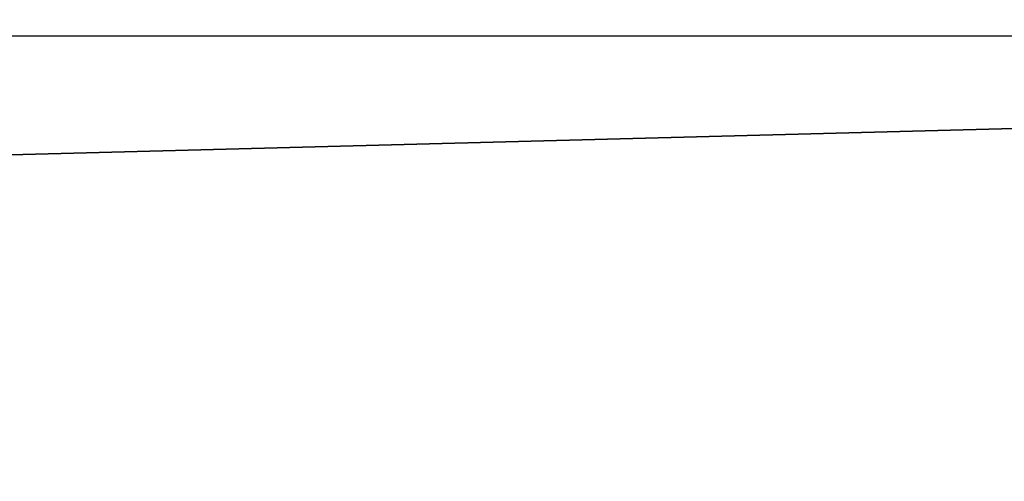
# Model space of a CAD drawing. Header units: millimetres. Extents: x -15 to 7, y 1 to 148.
# Tile 396 of 656: x 4.7304 to 4.7553, y 14.524 to 14.5357. Entities that reach past the tile are written whole.
import ezdxf

# ---------------------------------------------------------------- set-up
doc = ezdxf.new("R2010")
doc.units = ezdxf.units.MM
doc.header["$MEASUREMENT"] = 0
doc.layers.add('Default', color=7, linetype='Continuous', true_color=0x000000)

msp = doc.modelspace()

# ---------------------------------------------------------------- linework, layer by layer
at = {"layer": 'Default', "color": 254, "true_color": 0xcad1ee}
msp.add_lwpolyline([(-1.500000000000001, 14.36916731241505), (5.844999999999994, 14.56150290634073)], dxfattribs=at)
at = {"layer": 'Default', "color": 254, "true_color": 0xcad1ee, "extrusion": (-0.01220862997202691, -0.0003196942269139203, 0.9999254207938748)}
msp.add_lwpolyline([(4.861694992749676, 14.53574392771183), (-0.4337002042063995, 14.39708946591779)], dxfattribs=at)
at = {"layer": 'Default', "color": 254, "true_color": 0xcad1ee, "extrusion": (0.01220862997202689, 0.0003196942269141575, 0.9999254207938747)}
msp.add_lwpolyline([(1.546103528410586, 14.44892858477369), (6.841498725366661, 14.58758304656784)], dxfattribs=at)
at = {"layer": 'Default', "color": 254, "true_color": 0xcad1ee, "extrusion": (-0.02615901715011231, 0.9996575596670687, -0.000684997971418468)}
msp.add_lwpolyline([(-6.223914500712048, -84.06786612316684), (-4.9878503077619, -84.10022251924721)], dxfattribs=at)
at = {"layer": 'Default', "color": 254, "true_color": 0xcad1ee, "extrusion": (-0.01380446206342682, -0.0003614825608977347, 0.9999046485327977)}
msp.add_lwpolyline([(-2.027769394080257, 14.35535130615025), (4.317836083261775, 14.52150098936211)], dxfattribs=at)
at = {"layer": 'Default', "color": 254, "true_color": 0xcad1ee, "extrusion": (-0.01380446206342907, -0.0003614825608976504, 0.9999046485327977)}
msp.add_lwpolyline([(4.317836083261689, 14.52150098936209), (-2.027769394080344, 14.35535130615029)], dxfattribs=at)
at = {"layer": 'Default', "color": 254, "true_color": 0xcad1ee, "extrusion": (-0.02617694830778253, 0.9996573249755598, 2.325163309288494e-13)}
msp.add_lwpolyline([(-4.347088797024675, -80.40265398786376), (-4.366793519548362, -80.40192224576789), (-4.38664863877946, -80.40074727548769), (-4.406641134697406, -80.39911855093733), (-4.426757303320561, -80.3970259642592), (-4.446982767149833, -80.39445987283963), (-4.46730248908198, -80.3914111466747), (-4.487700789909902, -80.38787121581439), (-4.50816136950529, -80.38383211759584), (-4.528667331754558, -80.37928654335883), (-4.549201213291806, -80.3742278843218), (-4.569745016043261, -80.36865027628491), (-4.590280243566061, -80.36254864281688), (-4.610787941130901, -80.35591873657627), (-4.631248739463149, -80.3487571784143), (-4.651642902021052, -80.34106149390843), (-4.671950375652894, -80.33283014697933), (-4.692150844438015, -80.32406257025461), (-4.712223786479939, -80.31475919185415), (-4.732148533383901, -80.30492145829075), (-4.751904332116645, -80.29455185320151), (-4.771470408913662, -80.28365391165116), (-4.79082603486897, -80.27223222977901), (-4.809950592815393, -80.26029246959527), (-4.828823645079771, -80.2478413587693), (-4.847425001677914, -80.2348866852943), (-4.865734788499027, -80.22143728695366), (-4.883733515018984, -80.20750303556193), (-4.901402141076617, -80.1930948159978), (-4.918722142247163, -80.17822450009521), (-4.935675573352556, -80.16290491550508), (-4.952245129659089, -80.14714980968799), (-4.968414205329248, -80.13097380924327), (-4.984166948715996, -80.11439237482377), (-4.999488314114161, -80.0974217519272), (-5.014364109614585, -80.08007891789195), (-5.028781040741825, -80.06238152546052), (-5.042726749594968, -80.04434784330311), (-5.056189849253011, -80.02599669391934), (-5.069159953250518, -80.00734738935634), (-5.08162769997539, -79.98841966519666), (-5.093584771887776, -79.96923361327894), (-5.105023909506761, -79.94980961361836), (-5.115938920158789, -79.93016826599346), (-5.126324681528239, -79.91033032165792), (-5.136177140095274, -79.89031661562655), (-5.145493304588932, -79.8701479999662), (-5.154271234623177, -79.84984527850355), (-5.162510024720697, -79.82942914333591), (-5.170209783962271, -79.80892011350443), (-5.177371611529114, -79.7883384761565), (-5.183997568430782, -79.76770423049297), (-5.19009064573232, -79.74703703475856), (-5.195654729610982, -79.7263561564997), (-5.200694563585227, -79.70568042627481), (-5.205215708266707, -79.68502819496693), (-5.209224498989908, -79.66441729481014), (-5.21272800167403, -79.64386500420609), (-5.215733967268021, -79.62338801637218), (-5.218250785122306, -79.60300241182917), (-5.220287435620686, -79.58272363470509), (-5.221853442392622, -79.56256647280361), (-5.2229588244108, -79.54254504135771), (-5.223614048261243, -79.52267277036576), (-5.223829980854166, -79.50296239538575)], dxfattribs=at)
at = {"layer": 'Default', "color": 254, "true_color": 0xcad1ee, "extrusion": (-0.02617694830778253, 0.9996573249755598, -2.325163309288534e-13)}
msp.add_lwpolyline([(-5.223829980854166, -78.66055750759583), (-5.223614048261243, -78.64084713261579), (-5.2229588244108, -78.62097486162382), (-5.221853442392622, -78.60095343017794), (-5.220287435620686, -78.58079626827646), (-5.218250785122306, -78.56051749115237), (-5.215733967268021, -78.54013188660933), (-5.21272800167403, -78.51965489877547), (-5.209224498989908, -78.49910260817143), (-5.205215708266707, -78.47849170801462), (-5.200694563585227, -78.45783947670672), (-5.195654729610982, -78.43716374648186), (-5.19009064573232, -78.41648286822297), (-5.183997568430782, -78.39581567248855), (-5.177371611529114, -78.375181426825), (-5.170209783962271, -78.35459978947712), (-5.162510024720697, -78.33409075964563), (-5.154271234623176, -78.313674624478), (-5.145493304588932, -78.29337190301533), (-5.136177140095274, -78.27320328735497), (-5.126324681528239, -78.25318958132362), (-5.115938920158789, -78.23335163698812), (-5.105023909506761, -78.21371028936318), (-5.093584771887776, -78.19428628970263), (-5.08162769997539, -78.17510023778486), (-5.069159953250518, -78.15617251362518), (-5.056189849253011, -78.13752320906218), (-5.042726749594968, -78.11917205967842), (-5.028781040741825, -78.10113837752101), (-5.014364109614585, -78.0834409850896), (-4.999488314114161, -78.06609815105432), (-4.984166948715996, -78.04912752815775), (-4.968414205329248, -78.03254609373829), (-4.952245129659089, -78.01637009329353), (-4.935675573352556, -78.00061498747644), (-4.918722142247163, -77.98529540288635), (-4.901402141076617, -77.97042508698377), (-4.883733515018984, -77.95601686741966), (-4.865734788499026, -77.94208261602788), (-4.847425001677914, -77.92863321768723), (-4.828823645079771, -77.91567854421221), (-4.809950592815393, -77.90322743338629), (-4.79082603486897, -77.89128767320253), (-4.771470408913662, -77.8798659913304), (-4.751904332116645, -77.86896804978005), (-4.7321485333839, -77.85859844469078), (-4.712223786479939, -77.84876071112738), (-4.692150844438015, -77.83945733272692), (-4.671950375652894, -77.83068975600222), (-4.651642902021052, -77.82245840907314), (-4.631248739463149, -77.81476272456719), (-4.610787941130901, -77.80760116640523), (-4.590280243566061, -77.80097126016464), (-4.569745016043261, -77.79486962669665), (-4.549201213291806, -77.78929201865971), (-4.528667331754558, -77.78423335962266), (-4.50816136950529, -77.77968778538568), (-4.487700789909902, -77.7756486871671), (-4.46730248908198, -77.77210875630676), (-4.446982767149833, -77.76906003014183), (-4.426757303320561, -77.7664939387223), (-4.406641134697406, -77.76440135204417), (-4.38664863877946, -77.76277262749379), (-4.366793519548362, -77.76159765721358), (-4.347088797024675, -77.76086591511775)], dxfattribs=at)
at = {"layer": 'Default', "color": 254, "true_color": 0xcad1ee, "extrusion": (-0.02617694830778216, 0.9996573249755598, 2.324406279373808e-13)}
msp.add_lwpolyline([(-4.34708879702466, -76.40265398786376), (-4.366793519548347, -76.40192224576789), (-4.386648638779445, -76.4007472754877), (-4.406641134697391, -76.39911855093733), (-4.426757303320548, -76.39702596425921), (-4.446982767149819, -76.39445987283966), (-4.467302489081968, -76.39141114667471), (-4.48770078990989, -76.3878712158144), (-4.508161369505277, -76.38383211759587), (-4.528667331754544, -76.37928654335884), (-4.549201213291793, -76.37422788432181), (-4.56974501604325, -76.3686502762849), (-4.59028024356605, -76.36254864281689), (-4.61078794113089, -76.35591873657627), (-4.631248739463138, -76.3487571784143), (-4.651642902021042, -76.34106149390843), (-4.671950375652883, -76.33283014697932), (-4.692150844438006, -76.3240625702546), (-4.712223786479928, -76.31475919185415), (-4.732148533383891, -76.30492145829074), (-4.751904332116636, -76.29455185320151), (-4.771470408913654, -76.28365391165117), (-4.790826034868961, -76.27223222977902), (-4.809950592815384, -76.26029246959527), (-4.828823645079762, -76.24784135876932), (-4.847425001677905, -76.23488668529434), (-4.865734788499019, -76.22143728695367), (-4.883733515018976, -76.20750303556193), (-4.901402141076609, -76.1930948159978), (-4.918722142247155, -76.17822450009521), (-4.935675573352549, -76.1629049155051), (-4.952245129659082, -76.14714980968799), (-4.968414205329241, -76.13097380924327), (-4.984166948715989, -76.11439237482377), (-4.999488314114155, -76.0974217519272), (-5.01436410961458, -76.08007891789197), (-5.02878104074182, -76.06238152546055), (-5.042726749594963, -76.04434784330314), (-5.056189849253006, -76.02599669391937), (-5.069159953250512, -76.00734738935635), (-5.081627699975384, -75.98841966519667), (-5.09358477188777, -75.96923361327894), (-5.105023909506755, -75.94980961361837), (-5.115938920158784, -75.93016826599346), (-5.126324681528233, -75.91033032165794), (-5.136177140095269, -75.89031661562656), (-5.145493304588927, -75.8701479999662), (-5.154271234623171, -75.84984527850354), (-5.162510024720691, -75.82942914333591), (-5.170209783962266, -75.80892011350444), (-5.177371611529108, -75.7883384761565), (-5.183997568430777, -75.76770423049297), (-5.190090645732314, -75.74703703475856), (-5.195654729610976, -75.72635615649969), (-5.200694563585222, -75.7056804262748), (-5.205215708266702, -75.68502819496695), (-5.209224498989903, -75.66441729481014), (-5.212728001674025, -75.64386500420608), (-5.215733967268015, -75.62338801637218), (-5.218250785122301, -75.60300241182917), (-5.220287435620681, -75.5827236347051), (-5.221853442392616, -75.56256647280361), (-5.222958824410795, -75.54254504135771), (-5.223614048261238, -75.52267277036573), (-5.223829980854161, -75.50296239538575)], dxfattribs=at)
at = {"layer": 'Default', "color": 254, "true_color": 0xcad1ee, "extrusion": (-0.02617694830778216, 0.9996573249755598, -2.324406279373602e-13)}
msp.add_lwpolyline([(-5.223829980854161, -74.66055750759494), (-5.223614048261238, -74.64084713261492), (-5.222958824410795, -74.62097486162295), (-5.221853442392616, -74.60095343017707), (-5.220287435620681, -74.58079626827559), (-5.218250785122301, -74.56051749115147), (-5.215733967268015, -74.54013188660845), (-5.212728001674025, -74.51965489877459), (-5.209224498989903, -74.49910260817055), (-5.205215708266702, -74.47849170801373), (-5.200694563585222, -74.45783947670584), (-5.195654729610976, -74.43716374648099), (-5.190090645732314, -74.4164828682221), (-5.183997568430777, -74.3958156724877), (-5.177371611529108, -74.37518142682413), (-5.170209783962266, -74.35459978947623), (-5.162510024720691, -74.33409075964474), (-5.154271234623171, -74.31367462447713), (-5.145493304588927, -74.29337190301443), (-5.136177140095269, -74.2732032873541), (-5.126324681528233, -74.25318958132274), (-5.115938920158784, -74.23335163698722), (-5.105023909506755, -74.21371028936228), (-5.09358477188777, -74.19428628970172), (-5.081627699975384, -74.17510023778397), (-5.069159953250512, -74.1561725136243), (-5.056189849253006, -74.13752320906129), (-5.042726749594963, -74.11917205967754), (-5.02878104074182, -74.10113837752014), (-5.01436410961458, -74.08344098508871), (-4.999488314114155, -74.06609815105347), (-4.984166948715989, -74.04912752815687), (-4.968414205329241, -74.0325460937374), (-4.952245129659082, -74.01637009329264), (-4.935675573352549, -74.00061498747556), (-4.918722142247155, -73.98529540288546), (-4.901402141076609, -73.97042508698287), (-4.883733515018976, -73.95601686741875), (-4.865734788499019, -73.94208261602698), (-4.847425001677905, -73.92863321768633), (-4.828823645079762, -73.91567854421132), (-4.809950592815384, -73.90322743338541), (-4.790826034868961, -73.89128767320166), (-4.771470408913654, -73.87986599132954), (-4.751904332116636, -73.86896804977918), (-4.732148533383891, -73.85859844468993), (-4.712223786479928, -73.84876071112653), (-4.692150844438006, -73.83945733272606), (-4.671950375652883, -73.83068975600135), (-4.651642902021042, -73.82245840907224), (-4.631248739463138, -73.81476272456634), (-4.61078794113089, -73.8076011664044), (-4.59028024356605, -73.8009712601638), (-4.56974501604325, -73.79486962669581), (-4.549201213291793, -73.78929201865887), (-4.528667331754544, -73.78423335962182), (-4.508161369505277, -73.77968778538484), (-4.48770078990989, -73.7756486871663), (-4.467302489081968, -73.77210875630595), (-4.446982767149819, -73.76906003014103), (-4.426757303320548, -73.76649393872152), (-4.406641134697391, -73.76440135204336), (-4.386648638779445, -73.762772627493), (-4.366793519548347, -73.76159765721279), (-4.34708879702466, -73.76086591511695)], dxfattribs=at)
at = {"layer": 'Default', "color": 254, "true_color": 0xcad1ee, "extrusion": (-0.02617694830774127, 0.9996573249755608, 8.008295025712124e-14)}
msp.add_lwpolyline([(-4.34708879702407, -72.40265398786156), (-4.366793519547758, -72.4019222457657), (-4.386648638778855, -72.40074727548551), (-4.406641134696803, -72.39911855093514), (-4.426757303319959, -72.39702596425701), (-4.446982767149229, -72.39445987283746), (-4.467302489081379, -72.39141114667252), (-4.4877007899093, -72.3878712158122), (-4.508161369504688, -72.38383211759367), (-4.528667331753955, -72.37928654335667), (-4.549201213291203, -72.37422788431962), (-4.56974501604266, -72.36865027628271), (-4.59028024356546, -72.36254864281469), (-4.610787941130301, -72.35591873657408), (-4.631248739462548, -72.34875717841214), (-4.651642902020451, -72.34106149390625), (-4.671950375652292, -72.33283014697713), (-4.692150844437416, -72.32406257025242), (-4.712223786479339, -72.31475919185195), (-4.732148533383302, -72.30492145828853), (-4.751904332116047, -72.2945518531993), (-4.771470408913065, -72.28365391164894), (-4.790826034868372, -72.2722322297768), (-4.809950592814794, -72.26029246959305), (-4.828823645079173, -72.24784135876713), (-4.847425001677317, -72.23488668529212), (-4.865734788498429, -72.22143728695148), (-4.883733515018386, -72.20750303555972), (-4.90140214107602, -72.19309481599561), (-4.918722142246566, -72.17822450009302), (-4.93567557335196, -72.1629049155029), (-4.952245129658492, -72.1471498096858), (-4.968414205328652, -72.13097380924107), (-4.984166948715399, -72.11439237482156), (-4.999488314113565, -72.097421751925), (-5.01436410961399, -72.08007891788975), (-5.028781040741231, -72.06238152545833), (-5.042726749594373, -72.04434784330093), (-5.056189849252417, -72.02599669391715), (-5.069159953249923, -72.00734738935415), (-5.081627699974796, -71.98841966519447), (-5.093584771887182, -71.96923361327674), (-5.105023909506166, -71.94980961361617), (-5.115938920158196, -71.93016826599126), (-5.126324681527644, -71.91033032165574), (-5.13617714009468, -71.89031661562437), (-5.145493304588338, -71.87014799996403), (-5.154271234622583, -71.84984527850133), (-5.162510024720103, -71.82942914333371), (-5.170209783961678, -71.80892011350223), (-5.17737161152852, -71.7883384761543), (-5.183997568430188, -71.76770423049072), (-5.190090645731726, -71.74703703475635), (-5.195654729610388, -71.7263561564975), (-5.200694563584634, -71.7056804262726), (-5.205215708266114, -71.68502819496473), (-5.209224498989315, -71.66441729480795), (-5.212728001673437, -71.64386500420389), (-5.215733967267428, -71.62338801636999), (-5.218250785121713, -71.60300241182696), (-5.220287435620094, -71.58272363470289), (-5.221853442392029, -71.56256647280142), (-5.222958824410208, -71.54254504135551), (-5.223614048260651, -71.52267277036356), (-5.223829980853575, -71.50296239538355)], dxfattribs=at)
at = {"layer": 'Default', "color": 254, "true_color": 0xcad1ee, "extrusion": (-0.0261769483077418, 0.9996573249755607, -8.059394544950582e-14)}
msp.add_lwpolyline([(-5.223829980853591, -70.66055750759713), (-5.223614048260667, -70.6408471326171), (-5.222958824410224, -70.62097486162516), (-5.221853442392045, -70.60095343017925), (-5.220287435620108, -70.58079626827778), (-5.218250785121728, -70.56051749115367), (-5.215733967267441, -70.54013188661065), (-5.212728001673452, -70.51965489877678), (-5.209224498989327, -70.49910260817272), (-5.205215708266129, -70.4784917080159), (-5.200694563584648, -70.45783947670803), (-5.195654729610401, -70.43716374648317), (-5.190090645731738, -70.41648286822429), (-5.1839975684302, -70.39581567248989), (-5.177371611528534, -70.37518142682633), (-5.170209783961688, -70.35459978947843), (-5.162510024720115, -70.33409075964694), (-5.154271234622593, -70.31367462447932), (-5.145493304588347, -70.29337190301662), (-5.136177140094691, -70.27320328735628), (-5.126324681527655, -70.25318958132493), (-5.115938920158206, -70.2333516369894), (-5.105023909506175, -70.21371028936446), (-5.09358477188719, -70.19428628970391), (-5.081627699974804, -70.17510023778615), (-5.069159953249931, -70.15617251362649), (-5.056189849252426, -70.13752320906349), (-5.042726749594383, -70.11917205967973), (-5.028781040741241, -70.10113837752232), (-5.014364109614, -70.08344098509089), (-4.999488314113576, -70.06609815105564), (-4.984166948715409, -70.04912752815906), (-4.968414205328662, -70.03254609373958), (-4.952245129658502, -70.01637009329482), (-4.93567557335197, -70.00061498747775), (-4.918722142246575, -69.98529540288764), (-4.901402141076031, -69.97042508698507), (-4.883733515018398, -69.95601686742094), (-4.86573478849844, -69.94208261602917), (-4.847425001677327, -69.92863321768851), (-4.828823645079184, -69.91567854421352), (-4.809950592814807, -69.90322743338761), (-4.790826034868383, -69.89128767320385), (-4.771470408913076, -69.87986599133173), (-4.751904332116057, -69.86896804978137), (-4.732148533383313, -69.85859844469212), (-4.712223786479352, -69.84876071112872), (-4.692150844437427, -69.83945733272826), (-4.671950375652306, -69.83068975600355), (-4.651642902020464, -69.82245840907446), (-4.631248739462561, -69.81476272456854), (-4.610787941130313, -69.80760116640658), (-4.590280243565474, -69.800971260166), (-4.569745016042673, -69.79486962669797), (-4.549201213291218, -69.78929201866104), (-4.52866733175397, -69.78423335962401), (-4.508161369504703, -69.77968778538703), (-4.487700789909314, -69.77564868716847), (-4.467302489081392, -69.77210875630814), (-4.446982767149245, -69.76906003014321), (-4.426757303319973, -69.7664939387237), (-4.406641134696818, -69.76440135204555), (-4.386648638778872, -69.76277262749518), (-4.366793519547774, -69.76159765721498), (-4.347088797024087, -69.76086591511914)], dxfattribs=at)
at = {"layer": 'Default', "color": 254, "true_color": 0xcad1ee, "extrusion": (-0.02617694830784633, 0.9996573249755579, 1.825036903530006e-13)}
msp.add_lwpolyline([(-4.347088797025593, -68.40265398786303), (-4.36679351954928, -68.40192224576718), (-4.386648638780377, -68.40074727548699), (-4.406641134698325, -68.39911855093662), (-4.42675730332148, -68.39702596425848), (-4.446982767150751, -68.39445987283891), (-4.4673024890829, -68.39141114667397), (-4.487700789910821, -68.38787121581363), (-4.508161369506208, -68.3838321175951), (-4.528667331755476, -68.3792865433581), (-4.549201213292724, -68.37422788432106), (-4.569745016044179, -68.36865027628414), (-4.59028024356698, -68.36254864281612), (-4.61078794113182, -68.3559187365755), (-4.631248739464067, -68.34875717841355), (-4.65164290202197, -68.34106149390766), (-4.671950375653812, -68.33283014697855), (-4.692150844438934, -68.32406257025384), (-4.712223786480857, -68.3147591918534), (-4.732148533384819, -68.30492145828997), (-4.751904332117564, -68.29455185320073), (-4.771470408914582, -68.28365391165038), (-4.790826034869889, -68.27223222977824), (-4.809950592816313, -68.26029246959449), (-4.828823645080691, -68.24784135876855), (-4.847425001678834, -68.23488668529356), (-4.865734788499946, -68.2214372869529), (-4.883733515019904, -68.20750303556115), (-4.901402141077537, -68.19309481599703), (-4.918722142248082, -68.17822450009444), (-4.935675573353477, -68.16290491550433), (-4.952245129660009, -68.14714980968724), (-4.968414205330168, -68.1309738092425), (-4.984166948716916, -68.11439237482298), (-4.999488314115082, -68.09742175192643), (-5.014364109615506, -68.08007891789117), (-5.028781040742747, -68.06238152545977), (-5.042726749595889, -68.04434784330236), (-5.056189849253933, -68.02599669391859), (-5.06915995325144, -68.00734738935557), (-5.081627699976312, -67.9884196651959), (-5.093584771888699, -67.96923361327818), (-5.105023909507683, -67.9498096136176), (-5.115938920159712, -67.93016826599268), (-5.126324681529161, -67.91033032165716), (-5.136177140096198, -67.89031661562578), (-5.145493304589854, -67.87014799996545), (-5.1542712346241, -67.84984527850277), (-5.162510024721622, -67.82942914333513), (-5.170209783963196, -67.80892011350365), (-5.17737161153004, -67.78833847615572), (-5.183997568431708, -67.76770423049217), (-5.190090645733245, -67.74703703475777), (-5.195654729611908, -67.72635615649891), (-5.200694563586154, -67.705680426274), (-5.205215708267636, -67.68502819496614), (-5.209224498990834, -67.66441729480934), (-5.212728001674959, -67.64386500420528), (-5.215733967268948, -67.62338801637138), (-5.218250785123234, -67.60300241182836), (-5.220287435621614, -67.5827236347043), (-5.221853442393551, -67.5625664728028), (-5.22295882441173, -67.54254504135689), (-5.223614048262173, -67.52267277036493), (-5.223829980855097, -67.50296239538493)], dxfattribs=at)
at = {"layer": 'Default', "color": 254, "true_color": 0xcad1ee, "extrusion": (-0.02617694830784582, 0.999657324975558, -1.819953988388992e-13)}
msp.add_lwpolyline([(-5.22382998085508, -66.66055750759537), (-5.223614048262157, -66.64084713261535), (-5.222958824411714, -66.6209748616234), (-5.221853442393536, -66.6009534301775), (-5.2202874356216, -66.58079626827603), (-5.21825078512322, -66.56051749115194), (-5.215733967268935, -66.54013188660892), (-5.212728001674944, -66.51965489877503), (-5.209224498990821, -66.49910260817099), (-5.205215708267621, -66.47849170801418), (-5.200694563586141, -66.45783947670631), (-5.195654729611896, -66.43716374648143), (-5.190090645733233, -66.41648286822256), (-5.183997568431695, -66.39581567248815), (-5.177371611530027, -66.37518142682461), (-5.170209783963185, -66.35459978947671), (-5.16251002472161, -66.33409075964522), (-5.154271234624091, -66.3136746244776), (-5.145493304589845, -66.29337190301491), (-5.136177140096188, -66.27320328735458), (-5.126324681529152, -66.25318958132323), (-5.115938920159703, -66.2333516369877), (-5.105023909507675, -66.21371028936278), (-5.093584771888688, -66.19428628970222), (-5.081627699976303, -66.17510023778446), (-5.069159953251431, -66.15617251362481), (-5.056189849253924, -66.13752320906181), (-5.042726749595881, -66.11917205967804), (-5.028781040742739, -66.10113837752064), (-5.014364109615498, -66.08344098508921), (-4.999488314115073, -66.06609815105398), (-4.984166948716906, -66.0491275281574), (-4.968414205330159, -66.0325460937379), (-4.95224512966, -66.01637009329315), (-4.935675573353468, -66.00061498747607), (-4.918722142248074, -65.98529540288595), (-4.901402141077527, -65.9704250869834), (-4.883733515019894, -65.95601686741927), (-4.865734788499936, -65.9420826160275), (-4.847425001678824, -65.92863321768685), (-4.828823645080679, -65.91567854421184), (-4.809950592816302, -65.90322743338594), (-4.790826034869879, -65.89128767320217), (-4.771470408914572, -65.87986599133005), (-4.751904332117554, -65.8689680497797), (-4.732148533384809, -65.85859844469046), (-4.712223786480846, -65.84876071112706), (-4.692150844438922, -65.8394573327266), (-4.671950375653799, -65.83068975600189), (-4.651642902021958, -65.8224584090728), (-4.631248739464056, -65.81476272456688), (-4.610787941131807, -65.80760116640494), (-4.590280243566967, -65.80097126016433), (-4.569745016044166, -65.79486962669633), (-4.549201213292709, -65.7892920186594), (-4.528667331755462, -65.78423335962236), (-4.508161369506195, -65.77968778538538), (-4.487700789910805, -65.77564868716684), (-4.467302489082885, -65.77210875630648), (-4.446982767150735, -65.76906003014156), (-4.426757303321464, -65.76649393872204), (-4.406641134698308, -65.76440135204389), (-4.386648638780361, -65.76277262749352), (-4.366793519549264, -65.7615976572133), (-4.347088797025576, -65.76086591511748)], dxfattribs=at)
at = {"layer": 'Default', "color": 254, "true_color": 0xcad1ee, "extrusion": (-0.02617694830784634, 0.999657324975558, 1.825063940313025e-13)}
msp.add_lwpolyline([(-4.347088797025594, -64.40265398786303), (-4.366793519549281, -64.40192224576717), (-4.386648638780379, -64.40074727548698), (-4.406641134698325, -64.3991185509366), (-4.42675730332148, -64.39702596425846), (-4.446982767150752, -64.39445987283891), (-4.4673024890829, -64.39141114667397), (-4.487700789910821, -64.38787121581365), (-4.508161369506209, -64.38383211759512), (-4.528667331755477, -64.3792865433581), (-4.549201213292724, -64.37422788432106), (-4.56974501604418, -64.36865027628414), (-4.590280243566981, -64.36254864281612), (-4.610787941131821, -64.3559187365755), (-4.631248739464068, -64.34875717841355), (-4.651642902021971, -64.34106149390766), (-4.671950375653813, -64.33283014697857), (-4.692150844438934, -64.32406257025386), (-4.712223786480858, -64.3147591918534), (-4.732148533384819, -64.30492145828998), (-4.751904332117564, -64.29455185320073), (-4.771470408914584, -64.28365391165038), (-4.790826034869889, -64.27223222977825), (-4.809950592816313, -64.26029246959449), (-4.828823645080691, -64.24784135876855), (-4.847425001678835, -64.23488668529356), (-4.865734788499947, -64.22143728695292), (-4.883733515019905, -64.20750303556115), (-4.901402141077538, -64.19309481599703), (-4.918722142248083, -64.17822450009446), (-4.935675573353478, -64.16290491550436), (-4.952245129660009, -64.14714980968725), (-4.96841420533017, -64.1309738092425), (-4.984166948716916, -64.114392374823), (-4.999488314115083, -64.09742175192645), (-5.014364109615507, -64.08007891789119), (-5.028781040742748, -64.06238152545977), (-5.042726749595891, -64.04434784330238), (-5.056189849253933, -64.0259966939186), (-5.06915995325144, -64.0073473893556), (-5.081627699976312, -63.98841966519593), (-5.093584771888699, -63.96923361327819), (-5.105023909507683, -63.94980961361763), (-5.115938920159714, -63.93016826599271), (-5.126324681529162, -63.91033032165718), (-5.136177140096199, -63.89031661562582), (-5.145493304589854, -63.87014799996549), (-5.154271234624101, -63.84984527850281), (-5.162510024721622, -63.82942914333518), (-5.170209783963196, -63.80892011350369), (-5.177371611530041, -63.78833847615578), (-5.183997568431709, -63.76770423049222), (-5.190090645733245, -63.74703703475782), (-5.195654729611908, -63.72635615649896), (-5.200694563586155, -63.70568042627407), (-5.205215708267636, -63.6850281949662), (-5.209224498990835, -63.6644172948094), (-5.212728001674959, -63.64386500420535), (-5.215733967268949, -63.62338801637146), (-5.218250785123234, -63.60300241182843), (-5.220287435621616, -63.58272363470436), (-5.221853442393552, -63.56256647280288), (-5.222958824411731, -63.54254504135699), (-5.223614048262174, -63.52267277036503), (-5.223829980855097, -63.50296239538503)], dxfattribs=at)
at = {"layer": 'Default', "color": 254, "true_color": 0xcad1ee, "extrusion": (-0.0261769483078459, 0.9996573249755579, -1.823658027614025e-13)}
msp.add_lwpolyline([(-5.223829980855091, -62.66055750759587), (-5.223614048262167, -62.64084713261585), (-5.222958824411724, -62.6209748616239), (-5.221853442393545, -62.600953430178), (-5.220287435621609, -62.58079626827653), (-5.218250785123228, -62.56051749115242), (-5.215733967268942, -62.54013188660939), (-5.212728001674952, -62.51965489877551), (-5.209224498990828, -62.49910260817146), (-5.205215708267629, -62.47849170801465), (-5.200694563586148, -62.45783947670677), (-5.195654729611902, -62.43716374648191), (-5.190090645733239, -62.41648286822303), (-5.183997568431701, -62.39581567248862), (-5.177371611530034, -62.37518142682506), (-5.170209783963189, -62.35459978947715), (-5.162510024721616, -62.33409075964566), (-5.154271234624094, -62.31367462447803), (-5.145493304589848, -62.29337190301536), (-5.136177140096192, -62.27320328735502), (-5.126324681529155, -62.25318958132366), (-5.115938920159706, -62.23335163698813), (-5.105023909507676, -62.21371028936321), (-5.093584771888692, -62.19428628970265), (-5.081627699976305, -62.1751002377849), (-5.069159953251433, -62.15617251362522), (-5.056189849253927, -62.13752320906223), (-5.042726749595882, -62.11917205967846), (-5.028781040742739, -62.10113837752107), (-5.014364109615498, -62.08344098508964), (-4.999488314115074, -62.0660981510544), (-4.984166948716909, -62.04912752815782), (-4.968414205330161, -62.03254609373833), (-4.952245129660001, -62.01637009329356), (-4.935675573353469, -62.00061498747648), (-4.918722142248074, -61.98529540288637), (-4.901402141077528, -61.97042508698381), (-4.883733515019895, -61.95601686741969), (-4.865734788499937, -61.94208261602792), (-4.847425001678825, -61.92863321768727), (-4.828823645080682, -61.91567854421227), (-4.809950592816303, -61.90322743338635), (-4.790826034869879, -61.89128767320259), (-4.771470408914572, -61.87986599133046), (-4.751904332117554, -61.86896804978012), (-4.73214853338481, -61.85859844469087), (-4.712223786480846, -61.84876071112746), (-4.692150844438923, -61.839457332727), (-4.671950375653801, -61.8306897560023), (-4.65164290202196, -61.82245840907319), (-4.631248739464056, -61.81476272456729), (-4.610787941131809, -61.80760116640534), (-4.590280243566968, -61.80097126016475), (-4.569745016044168, -61.79486962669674), (-4.549201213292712, -61.78929201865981), (-4.528667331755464, -61.78423335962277), (-4.508161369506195, -61.77968778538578), (-4.487700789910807, -61.77564868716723), (-4.467302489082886, -61.77210875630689), (-4.446982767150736, -61.76906003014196), (-4.426757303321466, -61.76649393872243), (-4.40664113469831, -61.76440135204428), (-4.386648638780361, -61.76277262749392), (-4.366793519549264, -61.7615976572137), (-4.347088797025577, -61.76086591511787)], dxfattribs=at)
at = {"layer": 'Default', "color": 254, "true_color": 0xcad1ee, "extrusion": (-0.02617694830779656, 0.9996573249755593, 2.374099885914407e-14)}
msp.add_lwpolyline([(-4.347088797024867, -60.40265398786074), (-4.366793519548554, -60.40192224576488), (-4.386648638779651, -60.40074727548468), (-4.406641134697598, -60.39911855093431), (-4.426757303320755, -60.39702596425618), (-4.446982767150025, -60.39445987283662), (-4.467302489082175, -60.39141114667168), (-4.487700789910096, -60.38787121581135), (-4.508161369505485, -60.38383211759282), (-4.528667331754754, -60.3792865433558), (-4.549201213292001, -60.37422788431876), (-4.569745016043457, -60.36865027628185), (-4.590280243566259, -60.36254864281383), (-4.610787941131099, -60.35591873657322), (-4.631248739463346, -60.34875717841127), (-4.65164290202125, -60.34106149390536), (-4.671950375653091, -60.33283014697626), (-4.692150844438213, -60.32406257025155), (-4.712223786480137, -60.3147591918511), (-4.732148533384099, -60.30492145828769), (-4.751904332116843, -60.29455185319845), (-4.771470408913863, -60.28365391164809), (-4.790826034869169, -60.27223222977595), (-4.809950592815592, -60.26029246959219), (-4.828823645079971, -60.24784135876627), (-4.847425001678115, -60.23488668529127), (-4.865734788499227, -60.22143728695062), (-4.883733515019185, -60.20750303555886), (-4.901402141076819, -60.19309481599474), (-4.918722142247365, -60.17822450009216), (-4.935675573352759, -60.16290491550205), (-4.952245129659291, -60.14714980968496), (-4.968414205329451, -60.13097380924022), (-4.984166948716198, -60.1143923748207), (-4.999488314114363, -60.09742175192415), (-5.014364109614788, -60.0800789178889), (-5.028781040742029, -60.06238152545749), (-5.042726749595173, -60.04434784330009), (-5.056189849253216, -60.02599669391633), (-5.069159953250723, -60.00734738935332), (-5.081627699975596, -59.98841966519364), (-5.093584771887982, -59.96923361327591), (-5.105023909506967, -59.94980961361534), (-5.115938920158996, -59.93016826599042), (-5.126324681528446, -59.9103303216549), (-5.136177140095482, -59.89031661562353), (-5.145493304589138, -59.8701479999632), (-5.154271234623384, -59.84984527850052), (-5.162510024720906, -59.8294291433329), (-5.17020978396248, -59.80892011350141), (-5.177371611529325, -59.78833847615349), (-5.183997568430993, -59.76770423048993), (-5.190090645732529, -59.74703703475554), (-5.195654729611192, -59.72635615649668), (-5.200694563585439, -59.70568042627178), (-5.205215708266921, -59.68502819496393), (-5.209224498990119, -59.66441729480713), (-5.212728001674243, -59.64386500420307), (-5.215733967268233, -59.62338801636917), (-5.218250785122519, -59.60300241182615), (-5.220287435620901, -59.58272363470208), (-5.221853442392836, -59.5625664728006), (-5.222958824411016, -59.5425450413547), (-5.223614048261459, -59.52267277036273), (-5.223829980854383, -59.50296239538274)], dxfattribs=at)
at = {"layer": 'Default', "color": 254, "true_color": 0xcad1ee, "extrusion": (-0.02617694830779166, 0.9996573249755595, -1.895278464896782e-14)}
msp.add_lwpolyline([(-5.223829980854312, -58.66055750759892), (-5.223614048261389, -58.64084713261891), (-5.222958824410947, -58.62097486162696), (-5.221853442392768, -58.60095343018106), (-5.220287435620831, -58.58079626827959), (-5.21825078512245, -58.56051749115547), (-5.215733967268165, -58.54013188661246), (-5.212728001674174, -58.51965489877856), (-5.209224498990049, -58.49910260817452), (-5.20521570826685, -58.47849170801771), (-5.200694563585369, -58.45783947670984), (-5.195654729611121, -58.43716374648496), (-5.190090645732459, -58.4164828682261), (-5.183997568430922, -58.3958156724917), (-5.177371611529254, -58.37518142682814), (-5.170209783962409, -58.35459978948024), (-5.162510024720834, -58.33409075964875), (-5.154271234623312, -58.31367462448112), (-5.145493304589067, -58.29337190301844), (-5.13617714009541, -58.27320328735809), (-5.126324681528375, -58.25318958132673), (-5.115938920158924, -58.23335163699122), (-5.105023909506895, -58.21371028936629), (-5.093584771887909, -58.19428628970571), (-5.081627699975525, -58.17510023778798), (-5.069159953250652, -58.15617251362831), (-5.056189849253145, -58.1375232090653), (-5.042726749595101, -58.11917205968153), (-5.028781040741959, -58.10113837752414), (-5.014364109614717, -58.08344098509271), (-4.999488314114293, -58.06609815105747), (-4.984166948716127, -58.04912752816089), (-4.968414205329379, -58.03254609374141), (-4.95224512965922, -58.01637009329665), (-4.935675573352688, -58.00061498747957), (-4.918722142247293, -57.98529540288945), (-4.901402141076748, -57.97042508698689), (-4.883733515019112, -57.95601686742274), (-4.865734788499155, -57.94208261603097), (-4.847425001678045, -57.92863321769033), (-4.828823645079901, -57.91567854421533), (-4.809950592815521, -57.9032274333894), (-4.790826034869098, -57.89128767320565), (-4.771470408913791, -57.87986599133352), (-4.751904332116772, -57.86896804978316), (-4.732148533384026, -57.85859844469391), (-4.712223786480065, -57.84876071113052), (-4.692150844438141, -57.83945733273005), (-4.671950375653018, -57.83068975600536), (-4.651642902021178, -57.82245840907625), (-4.631248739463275, -57.81476272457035), (-4.610787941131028, -57.8076011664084), (-4.590280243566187, -57.8009712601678), (-4.569745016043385, -57.79486962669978), (-4.54920121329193, -57.78929201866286), (-4.528667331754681, -57.78423335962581), (-4.508161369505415, -57.77968778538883), (-4.487700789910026, -57.77564868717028), (-4.467302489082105, -57.77210875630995), (-4.446982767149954, -57.76906003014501), (-4.426757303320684, -57.7664939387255), (-4.406641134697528, -57.76440135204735), (-4.386648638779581, -57.76277262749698), (-4.366793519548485, -57.76159765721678), (-4.347088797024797, -57.76086591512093)], dxfattribs=at)
at = {"layer": 'Default', "color": 254, "true_color": 0xcad1ee, "extrusion": (-0.02617694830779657, 0.9996573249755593, 2.374370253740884e-14)}
msp.add_lwpolyline([(-4.347088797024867, -56.40265398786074), (-4.366793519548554, -56.40192224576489), (-4.386648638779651, -56.40074727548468), (-4.406641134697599, -56.39911855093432), (-4.426757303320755, -56.39702596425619), (-4.446982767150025, -56.39445987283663), (-4.467302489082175, -56.3914111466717), (-4.487700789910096, -56.38787121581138), (-4.508161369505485, -56.38383211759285), (-4.528667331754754, -56.37928654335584), (-4.549201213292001, -56.3742278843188), (-4.569745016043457, -56.36865027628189), (-4.590280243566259, -56.36254864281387), (-4.610787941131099, -56.35591873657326), (-4.631248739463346, -56.3487571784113), (-4.65164290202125, -56.34106149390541), (-4.671950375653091, -56.33283014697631), (-4.692150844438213, -56.32406257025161), (-4.712223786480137, -56.31475919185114), (-4.732148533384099, -56.30492145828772), (-4.751904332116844, -56.29455185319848), (-4.771470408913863, -56.28365391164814), (-4.790826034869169, -56.272232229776), (-4.809950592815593, -56.26029246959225), (-4.828823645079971, -56.24784135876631), (-4.847425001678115, -56.23488668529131), (-4.865734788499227, -56.22143728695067), (-4.883733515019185, -56.20750303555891), (-4.901402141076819, -56.19309481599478), (-4.918722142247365, -56.1782245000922), (-4.935675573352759, -56.16290491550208), (-4.952245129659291, -56.14714980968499), (-4.968414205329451, -56.13097380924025), (-4.984166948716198, -56.11439237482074), (-4.999488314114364, -56.09742175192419), (-5.014364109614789, -56.08007891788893), (-5.028781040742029, -56.06238152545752), (-5.042726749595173, -56.04434784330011), (-5.056189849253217, -56.02599669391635), (-5.069159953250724, -56.00734738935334), (-5.081627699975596, -55.98841966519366), (-5.093584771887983, -55.96923361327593), (-5.105023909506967, -55.94980961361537), (-5.115938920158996, -55.93016826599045), (-5.126324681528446, -55.91033032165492), (-5.136177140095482, -55.89031661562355), (-5.145493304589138, -55.87014799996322), (-5.154271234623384, -55.84984527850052), (-5.162510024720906, -55.8294291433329), (-5.17020978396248, -55.80892011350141), (-5.177371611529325, -55.78833847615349), (-5.183997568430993, -55.76770423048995), (-5.190090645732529, -55.74703703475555), (-5.195654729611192, -55.72635615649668), (-5.200694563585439, -55.70568042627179), (-5.205215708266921, -55.68502819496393), (-5.20922449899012, -55.66441729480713), (-5.212728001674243, -55.64386500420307), (-5.215733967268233, -55.62338801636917), (-5.218250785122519, -55.60300241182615), (-5.220287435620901, -55.58272363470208), (-5.221853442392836, -55.5625664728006), (-5.222958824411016, -55.54254504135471), (-5.223614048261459, -55.52267277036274), (-5.223829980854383, -55.50296239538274)], dxfattribs=at)
at = {"layer": 'Default', "color": 254, "true_color": 0xcad1ee, "extrusion": (-0.02617694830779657, 0.9996573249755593, -2.37409988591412e-14)}
msp.add_lwpolyline([(-5.223829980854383, -54.66055750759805), (-5.223614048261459, -54.64084713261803), (-5.222958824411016, -54.62097486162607), (-5.221853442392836, -54.60095343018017), (-5.220287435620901, -54.5807962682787), (-5.218250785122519, -54.56051749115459), (-5.215733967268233, -54.54013188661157), (-5.212728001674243, -54.51965489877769), (-5.20922449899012, -54.49910260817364), (-5.205215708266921, -54.47849170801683), (-5.200694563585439, -54.45783947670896), (-5.195654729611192, -54.43716374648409), (-5.190090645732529, -54.41648286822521), (-5.183997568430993, -54.39581567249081), (-5.177371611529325, -54.37518142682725), (-5.17020978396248, -54.35459978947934), (-5.162510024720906, -54.33409075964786), (-5.154271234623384, -54.31367462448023), (-5.145493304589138, -54.29337190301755), (-5.136177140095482, -54.2732032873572), (-5.126324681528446, -54.25318958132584), (-5.115938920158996, -54.23335163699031), (-5.105023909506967, -54.21371028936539), (-5.093584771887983, -54.19428628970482), (-5.081627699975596, -54.17510023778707), (-5.069159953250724, -54.1561725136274), (-5.056189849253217, -54.1375232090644), (-5.042726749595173, -54.11917205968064), (-5.028781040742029, -54.10113837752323), (-5.014364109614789, -54.0834409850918), (-4.999488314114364, -54.06609815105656), (-4.984166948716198, -54.04912752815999), (-4.968414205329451, -54.03254609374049), (-4.952245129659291, -54.01637009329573), (-4.935675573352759, -54.00061498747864), (-4.918722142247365, -53.98529540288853), (-4.901402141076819, -53.97042508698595), (-4.883733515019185, -53.95601686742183), (-4.865734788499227, -53.94208261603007), (-4.847425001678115, -53.92863321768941), (-4.828823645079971, -53.91567854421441), (-4.809950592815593, -53.9032274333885), (-4.790826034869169, -53.89128767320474), (-4.771470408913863, -53.87986599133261), (-4.751904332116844, -53.86896804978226), (-4.732148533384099, -53.85859844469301), (-4.712223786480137, -53.84876071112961), (-4.692150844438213, -53.83945733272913), (-4.671950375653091, -53.83068975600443), (-4.65164290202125, -53.82245840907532), (-4.631248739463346, -53.81476272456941), (-4.610787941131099, -53.80760116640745), (-4.590280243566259, -53.80097126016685), (-4.569745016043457, -53.79486962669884), (-4.549201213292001, -53.78929201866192), (-4.528667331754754, -53.78423335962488), (-4.508161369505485, -53.77968778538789), (-4.487700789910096, -53.77564868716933), (-4.467302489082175, -53.772108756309), (-4.446982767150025, -53.76906003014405), (-4.426757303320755, -53.76649393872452), (-4.406641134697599, -53.76440135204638), (-4.386648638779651, -53.76277262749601), (-4.366793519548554, -53.7615976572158), (-4.347088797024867, -53.76086591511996)], dxfattribs=at)
at = {"layer": 'Default', "color": 254, "true_color": 0xcad1ee, "extrusion": (-0.02617694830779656, 0.9996573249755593, 2.373829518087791e-14)}
msp.add_lwpolyline([(-4.347088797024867, -52.40265398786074), (-4.366793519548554, -52.40192224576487), (-4.386648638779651, -52.40074727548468), (-4.406641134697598, -52.39911855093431), (-4.426757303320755, -52.39702596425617), (-4.446982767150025, -52.39445987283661), (-4.467302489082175, -52.39141114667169), (-4.487700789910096, -52.38787121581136), (-4.508161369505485, -52.38383211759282), (-4.528667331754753, -52.37928654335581), (-4.549201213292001, -52.37422788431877), (-4.569745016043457, -52.36865027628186), (-4.590280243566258, -52.36254864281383), (-4.610787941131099, -52.35591873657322), (-4.631248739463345, -52.34875717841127), (-4.65164290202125, -52.34106149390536), (-4.671950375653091, -52.33283014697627), (-4.692150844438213, -52.32406257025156), (-4.712223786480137, -52.3147591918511), (-4.732148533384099, -52.30492145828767), (-4.751904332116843, -52.29455185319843), (-4.771470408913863, -52.28365391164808), (-4.790826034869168, -52.27223222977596), (-4.809950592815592, -52.26029246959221), (-4.828823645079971, -52.24784135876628), (-4.847425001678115, -52.23488668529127), (-4.865734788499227, -52.22143728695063), (-4.883733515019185, -52.20750303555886), (-4.901402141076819, -52.19309481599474), (-4.918722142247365, -52.17822450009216), (-4.935675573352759, -52.16290491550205), (-4.952245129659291, -52.14714980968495), (-4.968414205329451, -52.13097380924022), (-4.984166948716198, -52.11439237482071), (-4.999488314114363, -52.09742175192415), (-5.014364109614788, -52.08007891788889), (-5.028781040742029, -52.06238152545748), (-5.042726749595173, -52.04434784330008), (-5.056189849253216, -52.02599669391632), (-5.069159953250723, -52.00734738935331), (-5.081627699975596, -51.98841966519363), (-5.093584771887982, -51.96923361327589), (-5.105023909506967, -51.94980961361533), (-5.115938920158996, -51.93016826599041), (-5.126324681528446, -51.91033032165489), (-5.136177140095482, -51.89031661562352), (-5.145493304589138, -51.87014799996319), (-5.154271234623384, -51.8498452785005), (-5.162510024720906, -51.82942914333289), (-5.170209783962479, -51.80892011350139), (-5.177371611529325, -51.78833847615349), (-5.183997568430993, -51.76770423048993), (-5.190090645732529, -51.74703703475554), (-5.195654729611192, -51.72635615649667), (-5.200694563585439, -51.70568042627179), (-5.205215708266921, -51.68502819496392), (-5.209224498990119, -51.66441729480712), (-5.212728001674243, -51.64386500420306), (-5.215733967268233, -51.62338801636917), (-5.218250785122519, -51.60300241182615), (-5.2202874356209, -51.58272363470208), (-5.221853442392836, -51.5625664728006), (-5.222958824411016, -51.54254504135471), (-5.223614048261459, -51.52267277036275), (-5.223829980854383, -51.50296239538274)], dxfattribs=at)
at = {"layer": 'Default', "color": 254, "true_color": 0xcad1ee, "extrusion": (-0.02617694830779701, 0.9996573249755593, -2.388429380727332e-14)}
msp.add_lwpolyline([(-5.223829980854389, -50.66055750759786), (-5.223614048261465, -50.64084713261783), (-5.222958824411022, -50.62097486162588), (-5.221853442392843, -50.60095343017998), (-5.220287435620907, -50.58079626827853), (-5.218250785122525, -50.56051749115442), (-5.215733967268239, -50.54013188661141), (-5.212728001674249, -50.51965489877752), (-5.209224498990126, -50.49910260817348), (-5.205215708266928, -50.47849170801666), (-5.200694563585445, -50.45783947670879), (-5.195654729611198, -50.43716374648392), (-5.190090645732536, -50.41648286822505), (-5.183997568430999, -50.39581567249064), (-5.177371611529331, -50.3751814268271), (-5.170209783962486, -50.35459978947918), (-5.162510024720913, -50.3340907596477), (-5.154271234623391, -50.31367462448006), (-5.145493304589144, -50.29337190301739), (-5.136177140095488, -50.27320328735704), (-5.126324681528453, -50.25318958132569), (-5.115938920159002, -50.23335163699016), (-5.105023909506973, -50.21371028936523), (-5.093584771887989, -50.19428628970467), (-5.081627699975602, -50.17510023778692), (-5.06915995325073, -50.15617251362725), (-5.056189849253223, -50.13752320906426), (-5.04272674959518, -50.11917205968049), (-5.028781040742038, -50.10113837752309), (-5.014364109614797, -50.08344098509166), (-4.999488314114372, -50.06609815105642), (-4.984166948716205, -50.04912752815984), (-4.968414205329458, -50.03254609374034), (-4.952245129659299, -50.01637009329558), (-4.935675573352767, -50.00061498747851), (-4.918722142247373, -49.98529540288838), (-4.901402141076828, -49.97042508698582), (-4.883733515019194, -49.95601686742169), (-4.865734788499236, -49.94208261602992), (-4.847425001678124, -49.92863321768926), (-4.82882364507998, -49.91567854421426), (-4.809950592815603, -49.90322743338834), (-4.790826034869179, -49.89128767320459), (-4.771470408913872, -49.87986599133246), (-4.751904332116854, -49.8689680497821), (-4.732148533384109, -49.85859844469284), (-4.712223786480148, -49.84876071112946), (-4.692150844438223, -49.83945733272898), (-4.671950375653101, -49.83068975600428), (-4.65164290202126, -49.82245840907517), (-4.631248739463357, -49.81476272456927), (-4.610787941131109, -49.80760116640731), (-4.59028024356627, -49.80097126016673), (-4.569745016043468, -49.7948696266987), (-4.549201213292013, -49.78929201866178), (-4.528667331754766, -49.78423335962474), (-4.508161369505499, -49.77968778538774), (-4.48770078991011, -49.77564868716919), (-4.467302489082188, -49.77210875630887), (-4.446982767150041, -49.76906003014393), (-4.42675730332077, -49.76649393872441), (-4.406641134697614, -49.76440135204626), (-4.386648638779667, -49.76277262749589), (-4.36679351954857, -49.76159765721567), (-4.347088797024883, -49.76086591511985)], dxfattribs=at)
at = {"layer": 'Default', "color": 254, "true_color": 0xcad1ee, "extrusion": (-0.02617694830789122, 0.9996573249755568, 1.160121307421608e-13)}
msp.add_lwpolyline([(-4.34708879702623, -48.40265398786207), (-4.366793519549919, -48.40192224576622), (-4.386648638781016, -48.40074727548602), (-4.406641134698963, -48.39911855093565), (-4.426757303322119, -48.39702596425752), (-4.446982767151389, -48.39445987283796), (-4.467302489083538, -48.39141114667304), (-4.487700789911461, -48.38787121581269), (-4.508161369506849, -48.38383211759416), (-4.528667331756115, -48.37928654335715), (-4.549201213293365, -48.37422788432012), (-4.56974501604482, -48.3686502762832), (-4.590280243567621, -48.36254864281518), (-4.610787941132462, -48.35591873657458), (-4.631248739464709, -48.34875717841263), (-4.651642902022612, -48.34106149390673), (-4.671950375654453, -48.33283014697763), (-4.692150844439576, -48.32406257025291), (-4.7122237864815, -48.31475919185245), (-4.732148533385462, -48.30492145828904), (-4.751904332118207, -48.2945518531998), (-4.771470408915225, -48.28365391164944), (-4.790826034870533, -48.27223222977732), (-4.809950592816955, -48.26029246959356), (-4.828823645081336, -48.24784135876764), (-4.847425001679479, -48.23488668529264), (-4.86573478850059, -48.22143728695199), (-4.883733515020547, -48.20750303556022), (-4.901402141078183, -48.19309481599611), (-4.918722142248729, -48.17822450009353), (-4.935675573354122, -48.16290491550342), (-4.952245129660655, -48.14714980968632), (-4.968414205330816, -48.13097380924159), (-4.984166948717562, -48.11439237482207), (-4.999488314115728, -48.09742175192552), (-5.014364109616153, -48.08007891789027), (-5.028781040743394, -48.06238152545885), (-5.042726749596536, -48.04434784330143), (-5.05618984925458, -48.02599669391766), (-5.069159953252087, -48.00734738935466), (-5.081627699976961, -47.98841966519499), (-5.093584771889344, -47.96923361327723), (-5.10502390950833, -47.94980961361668), (-5.115938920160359, -47.93016826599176), (-5.12632468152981, -47.91033032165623), (-5.136177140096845, -47.89031661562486), (-5.145493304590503, -47.87014799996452), (-5.154271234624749, -47.84984527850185), (-5.16251002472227, -47.82942914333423), (-5.170209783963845, -47.80892011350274), (-5.177371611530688, -47.78833847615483), (-5.183997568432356, -47.76770423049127), (-5.190090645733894, -47.74703703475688), (-5.195654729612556, -47.72635615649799), (-5.200694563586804, -47.70568042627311), (-5.205215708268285, -47.68502819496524), (-5.209224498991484, -47.66441729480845), (-5.212728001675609, -47.64386500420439), (-5.2157339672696, -47.62338801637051), (-5.218250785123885, -47.60300241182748), (-5.220287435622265, -47.58272363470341), (-5.221853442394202, -47.56256647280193), (-5.222958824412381, -47.54254504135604), (-5.223614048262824, -47.52267277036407), (-5.223829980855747, -47.50296239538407)], dxfattribs=at)
at = {"layer": 'Default', "color": 254, "true_color": 0xcad1ee, "extrusion": (-0.02617694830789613, 0.9996573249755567, -1.208003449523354e-13)}
msp.add_lwpolyline([(-5.223829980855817, -46.66055750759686), (-5.223614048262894, -46.64084713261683), (-5.222958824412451, -46.62097486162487), (-5.221853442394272, -46.60095343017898), (-5.220287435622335, -46.58079626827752), (-5.218250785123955, -46.5605174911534), (-5.215733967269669, -46.54013188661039), (-5.212728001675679, -46.5196548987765), (-5.209224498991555, -46.49910260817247), (-5.205215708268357, -46.47849170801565), (-5.200694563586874, -46.45783947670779), (-5.195654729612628, -46.43716374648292), (-5.190090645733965, -46.41648286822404), (-5.183997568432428, -46.39581567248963), (-5.177371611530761, -46.37518142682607), (-5.170209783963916, -46.35459978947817), (-5.162510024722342, -46.33409075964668), (-5.15427123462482, -46.31367462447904), (-5.145493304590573, -46.29337190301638), (-5.136177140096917, -46.27320328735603), (-5.126324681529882, -46.25318958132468), (-5.115938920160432, -46.23335163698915), (-5.105023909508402, -46.21371028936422), (-5.093584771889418, -46.19428628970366), (-5.081627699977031, -46.17510023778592), (-5.069159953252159, -46.15617251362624), (-5.056189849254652, -46.13752320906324), (-5.042726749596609, -46.11917205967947), (-5.028781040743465, -46.10113837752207), (-5.014364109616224, -46.08344098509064), (-4.9994883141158, -46.06609815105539), (-4.984166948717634, -46.04912752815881), (-4.968414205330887, -46.03254609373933), (-4.952245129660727, -46.01637009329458), (-4.935675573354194, -46.0006149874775), (-4.9187221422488, -45.98529540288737), (-4.901402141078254, -45.97042508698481), (-4.88373351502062, -45.95601686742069), (-4.865734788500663, -45.94208261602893), (-4.84742500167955, -45.92863321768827), (-4.828823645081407, -45.91567854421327), (-4.809950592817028, -45.90322743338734), (-4.790826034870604, -45.89128767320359), (-4.771470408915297, -45.87986599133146), (-4.751904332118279, -45.86896804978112), (-4.732148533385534, -45.85859844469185), (-4.712223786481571, -45.84876071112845), (-4.692150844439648, -45.83945733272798), (-4.671950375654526, -45.83068975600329), (-4.651642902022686, -45.82245840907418), (-4.631248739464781, -45.81476272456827), (-4.610787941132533, -45.80760116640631), (-4.590280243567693, -45.80097126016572), (-4.569745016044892, -45.79486962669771), (-4.549201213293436, -45.78929201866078), (-4.528667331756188, -45.78423335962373), (-4.50816136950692, -45.77968778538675), (-4.487700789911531, -45.7756486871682), (-4.46730248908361, -45.77210875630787), (-4.446982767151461, -45.76906003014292), (-4.426757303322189, -45.76649393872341), (-4.406641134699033, -45.76440135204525), (-4.386648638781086, -45.76277262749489), (-4.366793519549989, -45.76159765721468), (-4.347088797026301, -45.76086591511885)], dxfattribs=at)
at = {"layer": 'Default', "color": 254, "true_color": 0xcad1ee, "extrusion": (-0.02617694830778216, 0.9996573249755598, -2.324406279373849e-13)}
msp.add_lwpolyline([(-5.223829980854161, -82.66055750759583), (-5.223614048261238, -82.64084713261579), (-5.222958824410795, -82.62097486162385), (-5.221853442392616, -82.60095343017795), (-5.220287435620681, -82.58079626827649), (-5.218250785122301, -82.56051749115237), (-5.215733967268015, -82.54013188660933), (-5.212728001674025, -82.51965489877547), (-5.209224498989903, -82.49910260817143), (-5.205215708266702, -82.4784917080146), (-5.200694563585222, -82.45783947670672), (-5.195654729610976, -82.43716374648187), (-5.190090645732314, -82.41648286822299), (-5.183997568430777, -82.39581567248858), (-5.177371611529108, -82.37518142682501), (-5.170209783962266, -82.35459978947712), (-5.162510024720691, -82.33409075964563), (-5.154271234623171, -82.31367462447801), (-5.145493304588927, -82.29337190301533), (-5.136177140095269, -82.273203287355), (-5.126324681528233, -82.25318958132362), (-5.115938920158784, -82.23335163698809), (-5.105023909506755, -82.21371028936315), (-5.09358477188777, -82.1942862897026), (-5.081627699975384, -82.17510023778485), (-5.069159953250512, -82.1561725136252), (-5.056189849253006, -82.13752320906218), (-5.042726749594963, -82.11917205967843), (-5.02878104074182, -82.10113837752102), (-5.01436410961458, -82.0834409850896), (-4.999488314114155, -82.06609815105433), (-4.984166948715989, -82.04912752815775), (-4.968414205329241, -82.03254609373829), (-4.952245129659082, -82.01637009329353), (-4.935675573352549, -82.00061498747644), (-4.918722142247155, -81.98529540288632), (-4.901402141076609, -81.97042508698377), (-4.883733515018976, -81.95601686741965), (-4.865734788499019, -81.94208261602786), (-4.847425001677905, -81.9286332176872), (-4.828823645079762, -81.9156785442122), (-4.809950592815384, -81.9032274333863), (-4.790826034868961, -81.89128767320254), (-4.771470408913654, -81.87986599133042), (-4.751904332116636, -81.86896804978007), (-4.732148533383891, -81.8585984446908), (-4.712223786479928, -81.8487607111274), (-4.692150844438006, -81.83945733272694), (-4.671950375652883, -81.83068975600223), (-4.651642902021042, -81.82245840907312), (-4.631248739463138, -81.8147627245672), (-4.61078794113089, -81.80760116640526), (-4.59028024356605, -81.80097126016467), (-4.56974501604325, -81.79486962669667), (-4.549201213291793, -81.78929201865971), (-4.528667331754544, -81.78423335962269), (-4.508161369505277, -81.77968778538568), (-4.48770078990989, -81.77564868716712), (-4.467302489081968, -81.77210875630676), (-4.446982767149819, -81.76906003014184), (-4.426757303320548, -81.76649393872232), (-4.406641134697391, -81.76440135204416), (-4.386648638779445, -81.76277262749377), (-4.366793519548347, -81.76159765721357), (-4.34708879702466, -81.76086591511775)], dxfattribs=at)
at = {"layer": 'Default', "color": 1, "true_color": 0xff0000, "extrusion": (-5.055857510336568e-15, 1, -2.09345816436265e-15)}
msp.add_lwpolyline([(-5.322991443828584, -45.11965162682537), (-5.322695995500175, -45.09301704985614), (-5.321799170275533, -45.06615751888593), (-5.320285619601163, -45.03909062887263), (-5.318140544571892, -45.01183496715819), (-5.315349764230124, -44.98441010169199), (-5.311899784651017, -44.95683656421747), (-5.307777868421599, -44.92913582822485), (-5.302972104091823, -44.90133028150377), (-5.297471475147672, -44.87344319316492), (-5.291265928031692, -44.84549867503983), (-5.284346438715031, -44.8175216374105), (-5.276705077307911, -44.78953773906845), (-5.268335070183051, -44.76157333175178), (-5.259230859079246, -44.73365539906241), (-5.249388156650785, -44.70581149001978), (-5.238803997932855, -44.67806964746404), (-5.227476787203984, -44.65045833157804), (-5.215406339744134, -44.62300633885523), (-5.202593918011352, -44.59574271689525), (-5.189042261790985, -44.56869667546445), (-5.174755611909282, -44.54189749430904), (-5.159739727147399, -44.51537442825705), (-5.144001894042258, -44.48915661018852), (-5.127550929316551, -44.46327295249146), (-5.110397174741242, -44.43775204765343), (-5.092552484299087, -44.41262206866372), (-5.074030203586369, -44.38791066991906), (-5.05484514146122, -44.36364488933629), (-5.035013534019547, -44.3398510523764), (-5.01455300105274, -44.316554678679), (-4.99348249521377, -44.29378039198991), (-4.971822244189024, -44.27155183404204), (-4.94959368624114, -44.24989158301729), (-4.926819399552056, -44.22882107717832), (-4.90352302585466, -44.20836054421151), (-4.879729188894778, -44.18852893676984), (-4.855463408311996, -44.16934387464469), (-4.83075200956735, -44.15082159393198), (-4.805622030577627, -44.13297690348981), (-4.780101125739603, -44.11582314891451), (-4.754217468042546, -44.0993721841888), (-4.727999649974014, -44.08363435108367), (-4.701476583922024, -44.06861846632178), (-4.674677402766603, -44.05433181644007), (-4.647631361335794, -44.0407801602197), (-4.620367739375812, -44.02796773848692), (-4.592915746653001, -44.01589729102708), (-4.565304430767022, -44.00457008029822), (-4.537562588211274, -43.99398592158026), (-4.509718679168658, -43.98414321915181), (-4.481800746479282, -43.97503900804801), (-4.453836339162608, -43.96666900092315), (-4.425852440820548, -43.95902763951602), (-4.397875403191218, -43.95210815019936), (-4.369930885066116, -43.94590260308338), (-4.342043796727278, -43.94040197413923), (-4.314238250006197, -43.93559620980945), (-4.286537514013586, -43.93147429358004), (-4.258963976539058, -43.92802431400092), (-4.231539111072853, -43.92523353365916), (-4.204283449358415, -43.92308845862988), (-4.177216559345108, -43.92157490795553), (-4.150357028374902, -43.92067808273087), (-4.123722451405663, -43.92038263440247)], dxfattribs=at)
at = {"layer": 'Default', "color": 254, "true_color": 0xcad1ee, "extrusion": (-0.02617694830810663, 0.999657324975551, 5.5533380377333e-13)}
msp.add_lwpolyline([(-4.98810858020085, -84.1101086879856), (-5.001699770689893, -84.09489933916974), (-5.014994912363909, -84.07932348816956), (-5.027979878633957, -84.06338937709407), (-5.040640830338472, -84.04710594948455), (-5.052964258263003, -84.03048283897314), (-5.064937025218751, -84.0135303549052), (-5.076546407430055, -83.99625946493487), (-5.087780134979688, -83.97868177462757), (-5.098626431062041, -83.96080950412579), (-5.109074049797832, -83.94265546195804), (-5.119112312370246, -83.92423301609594), (-5.128731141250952, -83.90555606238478), (-5.13792109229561, -83.88663899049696), (-5.146673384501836, -83.86749664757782), (-5.154979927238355, -83.848144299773), (-5.162833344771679, -83.82859759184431), (-5.170226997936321, -83.80887250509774), (-5.177155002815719, -83.78898531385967), (-5.183612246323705, -83.76895254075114), (-5.189594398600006, -83.74879091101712), (-5.195097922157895, -83.72851730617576), (-5.200120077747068, -83.70814871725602), (-5.204658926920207, -83.68770219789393), (-5.208713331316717, -83.66719481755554), (-5.21228294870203, -83.64664361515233), (-5.215368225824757, -83.6260655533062), (-5.217970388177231, -83.60547747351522), (-5.220091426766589, -83.58489605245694), (-5.221734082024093, -83.56433775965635), (-5.222901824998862, -83.54381881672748), (-5.223598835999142, -83.52335515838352), (-5.223829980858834, -83.5029623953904)], dxfattribs=at)
at = {"layer": 'Default', "color": 1, "true_color": 0xff0000, "extrusion": (0, 1, 0)}
msp.add_lwpolyline([(-4.672137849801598, -79.7534415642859), (-5.3229914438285, -79.76745283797)], dxfattribs=at)
at = {"layer": 'Default', "color": 1, "true_color": 0xff0000}
msp.add_lwpolyline([(4.706876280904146, 14.535316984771), (5.322991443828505, 14.535316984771)], dxfattribs=at)

doc.saveas('drawing.dxf')
